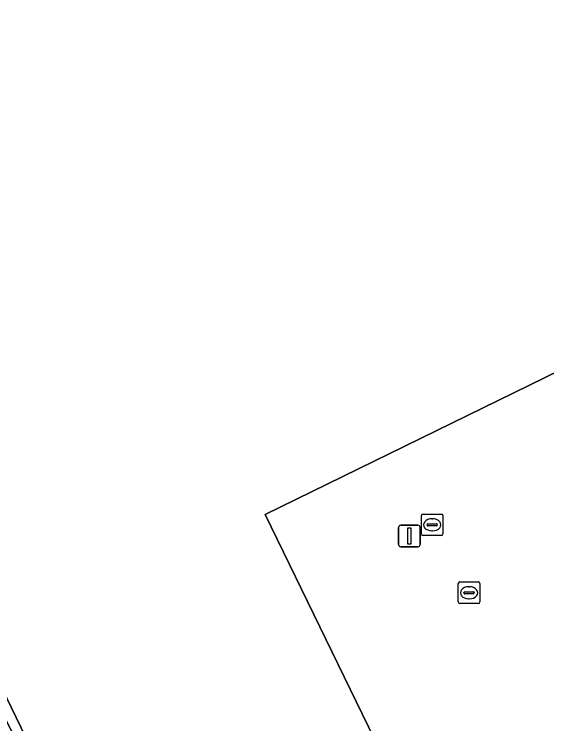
# Model space of a CAD drawing. Extents: x 160455 to 162082, y 388339 to 389736.
# Drawn here: x 161032.93 to 161057.63, y 388870.84 to 388903.75 of the extents above; entities that cross this region are included whole.
import ezdxf

# ---------------------------------------------------------------- set-up
doc = ezdxf.new("R2010")
doc.units = 0
for name, color, linetype in [('IMGEO_Erf', 7, 'Continuous'), ('IMGEO_Kolk', 7, 'Continuous'), ('IMGEO_Lichtmast', 7, 'Continuous'), ('IMGEO_Pand', 7, 'Continuous'), ('IMGEO_Rioolput', 7, 'Continuous'), ('IMGEO_Voetgangersgebied_open', 7, 'Continuous')]:
    doc.layers.add(name, color=color, linetype=linetype)

msp = doc.modelspace()

# ---------------------------------------------------------------- linework, layer by layer
at = {"layer": 'IMGEO_Erf'}
msp.add_lwpolyline([(161033.714, 388868.627), (161034.136, 388868.832), (161031.239, 388874.779), (161030.82, 388874.567)], close=True, dxfattribs=at)
at = {"layer": 'IMGEO_Kolk'}
for p, q in [((161053.527, 388876.488), (161053.527, 388877.34)), ((161053.602, 388877.414), (161054.454, 388877.414)), ((161054.528, 388877.34), (161054.528, 388876.488)), ((161053.786, 388876.908), (161053.786, 388876.92)), ((161053.829, 388876.957), (161054.227, 388876.957)), ((161054.015, 388877.194), (161054.04, 388877.194)), ((161054.27, 388876.92), (161054.27, 388876.908)), ((161054.224, 388876.871), (161053.826, 388876.871)), ((161054.038, 388876.634), (161054.013, 388876.634)), ((161054.454, 388876.414), (161053.602, 388876.414))]:
    msp.add_line(p, q, dxfattribs=at)
for points in [[(161053.527, 388876.488), (161053.527, 388877.34)], [(161053.602, 388877.414), (161054.454, 388877.414)], [(161054.528, 388877.34), (161054.528, 388876.488)], [(161054.454, 388876.414), (161053.602, 388876.414)]]:
    msp.add_lwpolyline(points, dxfattribs=at)
for centre, radius, start, end in [((161053.604, 388877.338), 0.0765, 91.552, 178.448), ((161053.604, 388877.338), 0.0765, 91.552, 178.448), ((161054.452, 388877.338), 0.0765, 1.552, 88.448), ((161054.452, 388877.338), 0.0765, 1.552, 88.448), ((161053.826, 388876.917), 0.0403, 85.8775, 175.7526), ((161054.231, 388876.919), 0.0386, 1.7309, 96.639), ((161053.823, 388876.907), 0.0366, 178.938, 274.7102), ((161054.227, 388876.914), 0.043, 264.8664, 352.4533), ((161053.604, 388876.49), 0.0765, 181.552, 268.448), ((161053.604, 388876.49), 0.0765, 181.552, 268.448), ((161054.452, 388876.49), 0.0765, 271.552, 358.448), ((161054.452, 388876.49), 0.0765, 271.552, 358.448)]:
    msp.add_arc(centre, radius, start, end, dxfattribs=at)
for centre, major_axis, ratio, start_param, end_param in [((161054.014, 388876.914), (-0.387, 0.002), 0.722429, 4.712389, 7.853982), ((161054.039, 388876.914), (-0.39, 0.002), 0.717154, 1.570796, 4.712389)]:
    msp.add_ellipse(centre, major_axis=major_axis, ratio=ratio, start_param=start_param, end_param=end_param, dxfattribs=at)
at = {"layer": 'IMGEO_Lichtmast'}
for p, q in [((161050.762, 388879.149), (161050.762, 388879.949)), ((161050.762, 388879.949), (161050.762, 388879.149)), ((161050.862, 388880.049), (161051.652, 388880.049)), ((161051.652, 388880.049), (161050.862, 388880.049)), ((161051.752, 388879.949), (161051.752, 388879.149)), ((161051.752, 388879.149), (161051.752, 388879.949)), ((161051.652, 388879.049), (161050.862, 388879.049)), ((161050.862, 388879.049), (161051.652, 388879.049))]:
    msp.add_line(p, q, dxfattribs=at)
msp.add_lwpolyline([(161051.182, 388879.924), (161051.332, 388879.924), (161051.332, 388879.174), (161051.182, 388879.174), (161051.182, 388879.924)], dxfattribs=at)
for centre, start, end in [((161050.862, 388879.949), 90, 180), ((161050.862, 388879.949), 90, 180), ((161051.652, 388879.949), 0, 90), ((161051.652, 388879.949), 360, 90), ((161050.862, 388879.149), 180, 270), ((161050.862, 388879.149), 180, 270), ((161051.652, 388879.149), 270, 0), ((161051.652, 388879.149), 270, 0)]:
    msp.add_arc(centre, 0.1, start, end, dxfattribs=at)
at = {"layer": 'IMGEO_Pand'}
msp.add_lwpolyline([(161031.239, 388874.779), (161034.136, 388868.832), (161033.714, 388868.627), (161036.467, 388862.968), (161049.922, 388869.552), (161044.564, 388880.547), (161064.755, 388890.424), (161070.753, 388893.358), (161070.631, 388893.593), (161069.218, 388896.474), (161068.51, 388897.934), (161065.572, 388903.941), (161065.308, 388904.487), (161043.174, 388949.703), (161043.069, 388949.917), (161032.31, 388944.65)], dxfattribs=at)
at = {"layer": 'IMGEO_Rioolput'}
for p, q in [((161051.891, 388880.567), (161052.743, 388880.567)), ((161051.816, 388879.641), (161051.816, 388880.493)), ((161052.304, 388880.347), (161052.329, 388880.347)), ((161052.817, 388880.493), (161052.817, 388879.641)), ((161052.075, 388880.061), (161052.075, 388880.073)), ((161052.513, 388880.024), (161052.115, 388880.024)), ((161052.118, 388880.11), (161052.516, 388880.11)), ((161052.559, 388880.073), (161052.559, 388880.061)), ((161052.743, 388879.567), (161051.891, 388879.567)), ((161052.327, 388879.787), (161052.302, 388879.787))]:
    msp.add_line(p, q, dxfattribs=at)
for points in [[(161051.891, 388880.567), (161052.743, 388880.567)], [(161051.816, 388879.641), (161051.816, 388880.493)], [(161052.817, 388880.493), (161052.817, 388879.641)], [(161052.743, 388879.567), (161051.891, 388879.567)]]:
    msp.add_lwpolyline(points, dxfattribs=at)
for centre, radius, start, end in [((161051.893, 388880.491), 0.0765, 91.552, 178.448), ((161051.893, 388880.491), 0.0765, 91.552, 178.448), ((161052.741, 388880.491), 0.0765, 1.552, 88.448), ((161052.741, 388880.491), 0.0765, 1.552, 88.448), ((161052.115, 388880.07), 0.0403, 85.8775, 175.7526), ((161052.112, 388880.06), 0.0366, 178.938, 274.7102), ((161052.516, 388880.067), 0.043, 264.8664, 352.4533), ((161052.52, 388880.072), 0.0386, 1.7309, 96.639), ((161051.893, 388879.643), 0.0765, 181.552, 268.448), ((161051.893, 388879.643), 0.0765, 181.552, 268.448), ((161052.741, 388879.643), 0.0765, 271.552, 358.448), ((161052.741, 388879.643), 0.0765, 271.552, 358.448)]:
    msp.add_arc(centre, radius, start, end, dxfattribs=at)
for centre, major_axis, ratio, start_param, end_param in [((161052.303, 388880.067), (-0.387, 0.002), 0.722429, 4.712389, 7.853982), ((161052.328, 388880.067), (-0.39, 0.002), 0.717154, 1.570796, 4.712389)]:
    msp.add_ellipse(centre, major_axis=major_axis, ratio=ratio, start_param=start_param, end_param=end_param, dxfattribs=at)
at = {"layer": 'IMGEO_Voetgangersgebied_open'}
msp.add_lwpolyline([(161024.557, 388845.477), (161040.679, 388853.319), (161039.373, 388855.998), (161039.679, 388856.145), (161043.591, 388858.046), (161061.917, 388867.003), (161063.383, 388867.719), (161061.347, 388871.872), (161071.994, 388877.069), (161071.443, 388878.171), (161071.313, 388878.446), (161070.749, 388878.17), (161068.874, 388882.082), (161068.844, 388882.13), (161068.599, 388882.532), (161064.755, 388890.424), (161044.564, 388880.547), (161049.922, 388869.552), (161036.467, 388862.968), (161033.714, 388868.627), (161030.82, 388874.567)], dxfattribs=at)

doc.saveas('drawing.dxf')
